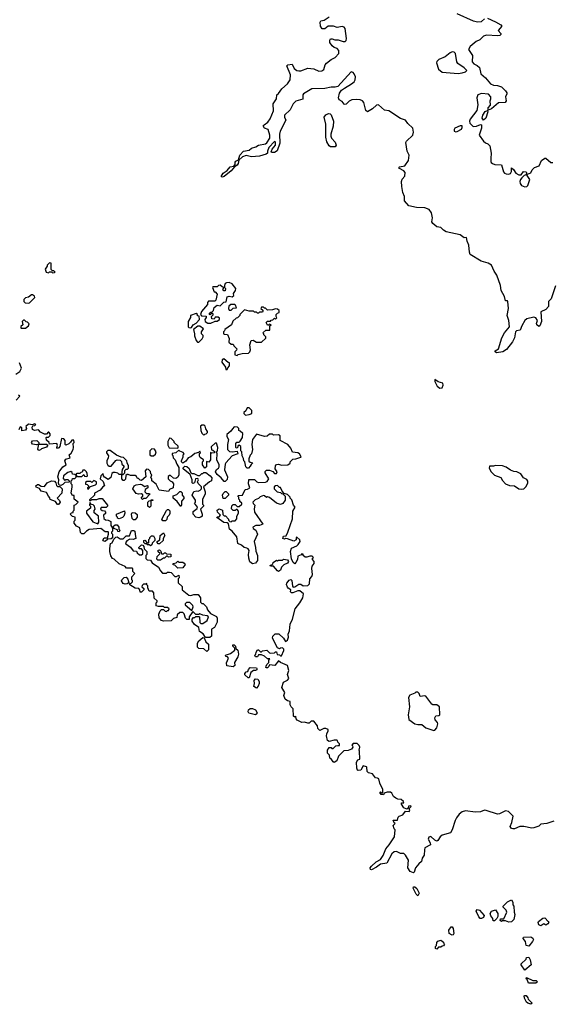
# Model space of a CAD drawing. Extents: x 2380107 to 2585170, y 384273 to 546161.
# Tile 259 of 331: x 2540329 to 2545598, y 437022 to 446791. Entities that reach past the tile are written whole.
import ezdxf

# ---------------------------------------------------------------- set-up
doc = ezdxf.new("R2010")
doc.units = 0

msp = doc.modelspace()

# ---------------------------------------------------------------- linework, layer by layer
at = {"layer": '0CON05XD'}
for points in [[(2542895, 446060), (2542926, 446105), (2542985, 446153.3), (2543010.8, 446195), (2543012.9, 446245), (2542977.5, 446332.5), (2542986.2, 446343.8), (2543028.3, 446348.3), (2543051.2, 446305), (2543075, 446287.5), (2543095, 446282), (2543115, 446284), (2543185, 446310), (2543245, 446302.5), (2543295, 446281.5), (2543325, 446281.9), (2543342.5, 446295), (2543358.2, 446341.8), (2543371.1, 446358.9), (2543415.6, 446394.4), (2543455, 446414), (2543493.3, 446455), (2543493.3, 446485), (2543475, 446503.3), (2543445, 446513.3), (2543425, 446532.5), (2543404.1, 446564.1), (2543403.6, 446586.4), (2543410.7, 446599.3), (2543425, 446600), (2543451.7, 446591.7), (2543485, 446591.2), (2543533.9, 446573.9), (2543555.8, 446574.2), (2543565.8, 446585), (2543567.1, 446605), (2543555, 446703.3), (2543545, 446715.6), (2543525, 446722.9), (2543475, 446713.8), (2543440, 446725), (2543385, 446726.7), (2543355, 446700), (2543328.3, 446698.3), (2543310, 446725), (2543308.8, 446765), (2543315, 446780), (2543346.7, 446786.7), (2543395, 446817.5)], [(2544662.7, 446852.7), (2544825, 446778.8), (2544869.1, 446769.1), (2544905, 446774.3), (2544935, 446798)], [(2544965, 446804.3), (2545045, 446768.8), (2545098.3, 446738.3), (2545107.5, 446725), (2545072.5, 446685), (2545096.7, 446655), (2545096.7, 446645), (2545086.7, 446635), (2545065, 446630), (2544956.8, 446636.8), (2544925, 446628.2), (2544888.5, 446591.5), (2544855, 446573.3), (2544794.2, 446525), (2544778.8, 446495), (2544815.7, 446435.7), (2544815, 446372.5), (2544832.1, 446352.1), (2544865, 446336), (2544885.5, 446315.5), (2544900, 446255), (2544945, 446213.3), (2544995, 446154.4), (2545025, 446140.5), (2545065, 446139.1), (2545103.7, 446123.7), (2545145.5, 446085.6), (2545156.7, 446065), (2545158, 446055), (2545144.2, 446025), (2545152, 445985), (2545140.3, 445969.7), (2545075.8, 445964.2), (2545005, 445906.7), (2544971.7, 445891.7), (2544973.8, 445915), (2544996.4, 445943.6), (2544993, 445987), (2545000, 446005), (2544997.5, 446025), (2544975, 446052.5), (2544908.1, 446058.1), (2544870, 446045), (2544860, 446015), (2544871.8, 445945), (2544861.8, 445888.2), (2544793.3, 445805), (2544786.7, 445785), (2544790, 445765), (2544825, 445730), (2544857, 445733), (2544895, 445750), (2544907.5, 445747.5), (2544906.7, 445715), (2544883.3, 445645), (2544925.8, 445585.8), (2544945, 445570), (2544970.7, 445560.7), (2544989.6, 445539.5), (2545003.8, 445465), (2544997.5, 445415), (2544997.5, 445385), (2545003.3, 445375), (2545015, 445363.8), (2545040, 445355), (2545105, 445350), (2545125, 445280), (2545135, 445268), (2545151.7, 445261.7), (2545175, 445258.8), (2545192.5, 445265), (2545202.5, 445285), (2545205, 445320), (2545222.5, 445305), (2545247.1, 445267.1), (2545275, 445251.4), (2545299.2, 445250.8), (2545324.1, 445285.9), (2545345, 445282.5), (2545352.5, 445275), (2545348.3, 445251.7), (2545330, 445245), (2545305, 445222.5), (2545292, 445205), (2545288, 445185), (2545291.2, 445165), (2545303.8, 445145), (2545335, 445131.9), (2545355, 445134.4), (2545366.2, 445145), (2545386.2, 445205), (2545360, 445245), (2545361.7, 445258.3), (2545395, 445270), (2545409.6, 445300.5), (2545432.5, 445325)], [(2544675, 446257.1), (2544715, 446264), (2544747, 446273), (2544760, 446285), (2544735, 446312.5), (2544672.5, 446355), (2544663.6, 446373.6), (2544648.6, 446455), (2544635, 446468.1), (2544615, 446470.6), (2544595, 446462.5), (2544545, 446423.8), (2544482.5, 446395), (2544463.3, 446375), (2544461.7, 446361.7), (2544478.8, 446298.8), (2544515, 446270.8), (2544675, 446257.1)], [(2545639.7, 444150.3), (2545598, 444022), (2545570, 443995), (2545570, 443945), (2545543.8, 443915), (2545496.1, 443893.9), (2545500, 443795), (2545485, 443752.5), (2545475, 443746.7), (2545455, 443763.3), (2545452.9, 443775), (2545462, 443805), (2545445, 443832), (2545425, 443838.6), (2545355, 443823.3), (2545336.7, 443805), (2545305.4, 443754.6), (2545288.5, 443711.5), (2545255, 443704.2), (2545244.2, 443695), (2545232.5, 443635), (2545213.5, 443595), (2545155, 443517.5), (2545117.5, 443495), (2545056.4, 443486.4), (2545042.5, 443495), (2545042.5, 443505), (2545076.1, 443523.9), (2545108.9, 443635), (2545135.5, 443685), (2545182.9, 443745), (2545179.1, 443805), (2545162, 443855), (2545174, 443925), (2545167.5, 443995), (2545165, 444000), (2545145, 444000), (2545133.8, 444045), (2545102.5, 444105), (2545094.4, 444155), (2545059.4, 444255), (2545032.5, 444295), (2545005.8, 444355), (2544973.8, 444375), (2544903.3, 444395), (2544795, 444460), (2544786.2, 444485), (2544782.5, 444555), (2544763.3, 444595), (2544758.3, 444628.3), (2544735, 444627.5), (2544695, 444656.7), (2544556.3, 444686.3), (2544531.2, 444701.2), (2544505, 444730.4), (2544465, 444736.9), (2544425, 444769.2), (2544413.1, 444785), (2544420, 444825), (2544411.5, 444875), (2544388, 444908), (2544345, 444924.6), (2544263.6, 444926.4), (2544185.7, 444945), (2544144.6, 444995), (2544144.6, 445035), (2544127.1, 445075), (2544115.3, 445135), (2544114.7, 445185.3), (2544121.2, 445208.8), (2544145, 445238), (2544148.9, 445275), (2544135, 445290.8), (2544092.5, 445315), (2544087.5, 445325), (2544095, 445332.5), (2544145, 445340.8), (2544184.5, 445395), (2544188.7, 445445), (2544171.3, 445485), (2544156.9, 445573.1), (2544162.9, 445587.1), (2544225, 445646), (2544232.7, 445675), (2544224.4, 445714.4), (2544175, 445760), (2544153.6, 445793.6), (2544105, 445810), (2543988.8, 445885), (2543945, 445894), (2543885, 445945.6), (2543865, 445944.3), (2543825, 445907.5), (2543775, 445877.5), (2543760.4, 445890.5), (2543739.4, 445969.4), (2543725.6, 445985.6), (2543705, 445994.2), (2543665, 445999.2), (2543622.5, 445995), (2543595, 445982.9), (2543565, 445952.5), (2543555, 445949.2), (2543545, 445954.2), (2543525, 445978.5), (2543496.6, 445996.6), (2543490, 446015), (2543499.2, 446060.8), (2543519.5, 446090.5), (2543547.4, 446112.6), (2543616.6, 446153.4), (2543644.3, 446175), (2543654.5, 446195), (2543656.5, 446225), (2543645, 446253.8), (2543635, 446265.7), (2543615, 446272.5), (2543481.2, 446128.8), (2543455, 446121.8), (2543415, 446121.8), (2543355, 446107.7), (2543225, 446104.7), (2543143.3, 446056.7), (2543136.9, 446045), (2543135, 446002.5), (2543065, 445982), (2543040, 445955), (2543011.4, 445895), (2542955, 445842.5), (2542954, 445825), (2542965.8, 445795), (2542909.4, 445685), (2542904.5, 445655), (2542907.8, 445565), (2542879.7, 445490.3), (2542855, 445471.9), (2542824.5, 445474.5), (2542820.8, 445480.8), (2542832.5, 445507.5), (2542865.8, 445545), (2542866, 445575), (2542855, 445582.5), (2542797.7, 445522.3), (2542786.1, 445486.1), (2542784, 445465), (2542771.2, 445455), (2542705, 445435.8), (2542625, 445430.8), (2542575, 445441.9), (2542538.3, 445431.7), (2542501.7, 445398.3), (2542495, 445362.5), (2542485, 445346.7), (2542458.3, 445331.7), (2542425, 445291.2), (2542355, 445234), (2542335, 445227.5), (2542327.5, 445235), (2542345, 445266.7), (2542386.4, 445293.6), (2542415, 445330), (2542453, 445337), (2542463.3, 445355), (2542463.9, 445376.1), (2542472.5, 445387.5), (2542498.3, 445401.7), (2542512, 445445), (2542546.7, 445485), (2542602.7, 445497.3), (2542626.7, 445515), (2542670.5, 445529.5), (2542695, 445545.8), (2542765, 445558.9), (2542779.6, 445570.4), (2542808.8, 445615), (2542810, 445645), (2542790.5, 445700.5), (2542756.7, 445715), (2542743.9, 445736.1), (2542751.2, 445748.8), (2542790, 445775), (2542812.7, 445807.3), (2542844.3, 445885), (2542840.8, 445955), (2542874, 446005), (2542878.8, 446045), (2542895, 446060)], [(2543408.3, 445528.3), (2543395, 445540), (2543375, 445580), (2543363.8, 445625), (2543362.5, 445755), (2543347.5, 445825), (2543363.6, 445846.4), (2543390.7, 445859.3), (2543405, 445857.5), (2543415, 445847.5), (2543438.8, 445785), (2543436.4, 445733.6), (2543412.5, 445655), (2543412.5, 445635), (2543420, 445615), (2543457, 445577), (2543467.5, 445545), (2543455, 445530), (2543408.3, 445528.3)], [(2544925, 445792.5), (2544914, 445815), (2544921.2, 445845), (2544941.7, 445878.3), (2544965, 445890), (2544968, 445875), (2544950, 445815), (2544925, 445792.5)], [(2544653, 445677), (2544665, 445680), (2544706.7, 445705), (2544715, 445720), (2544715, 445737.5), (2544695, 445738.8), (2544643.8, 445715), (2544635, 445700), (2544636.7, 445685), (2544653, 445677)], [(2545432.5, 445325), (2545479.3, 445340.7), (2545502.5, 445395), (2545533.6, 445416.4), (2545545, 445416.7), (2545595, 445374), (2545615, 445373.8)], [(2540655, 444280), (2540675, 444282.5), (2540680, 444285), (2540668.3, 444298.3), (2540655, 444300), (2540641.7, 444311.7), (2540640, 444375), (2540625, 444380), (2540600, 444355), (2540600, 444345), (2540583, 444317), (2540590, 444285), (2540615, 444280), (2540625, 444290), (2540645, 444290), (2540655, 444280)], [(2542195, 443778.8), (2542225, 443780), (2542265, 443800), (2542285, 443800), (2542310, 443815), (2542308.3, 443828.3), (2542295, 443840), (2542265, 443840), (2542255, 443820), (2542235, 443822.5), (2542230, 443845), (2542248.3, 443861.7), (2542248.3, 443868.3), (2542235, 443880), (2542218.3, 443861.7), (2542210, 443865), (2542211.7, 443878.3), (2542225, 443890), (2542238.3, 443891.7), (2542250, 443905), (2542257.5, 443935), (2542285, 443957.5), (2542317, 443953), (2542353, 443987), (2542375, 443990), (2542385, 444040), (2542405, 444047.5), (2542435, 444042.5), (2542450, 444055), (2542447.5, 444075), (2542466.7, 444103.3), (2542472.5, 444125), (2542435, 444170), (2542405, 444182.5), (2542378.3, 444181.7), (2542367, 444173), (2542360, 444155), (2542360, 444135), (2542370, 444125), (2542365, 444100), (2542351.7, 444101.7), (2542343, 444113), (2542350, 444125), (2542348.3, 444138.3), (2542335, 444140), (2542315, 444157.5), (2542300, 444155), (2542285, 444140), (2542245, 444140), (2542240, 444135), (2542255, 444090), (2542265, 444090), (2542287, 444067), (2542271.7, 444008.3), (2542261.7, 443998.3), (2542201.7, 443998.3), (2542190, 443985), (2542190, 443965), (2542130, 443895), (2542120, 443865), (2542132.5, 443852.5), (2542178.3, 443848.3), (2542177.5, 443835), (2542162.5, 443817.5), (2542166.7, 443795), (2542195, 443778.8)], [(2540415, 443977.5), (2540425, 443983.3), (2540480, 444035), (2540476.4, 444046.4), (2540455, 444060), (2540445, 444062.5), (2540415, 444037.5), (2540385, 444032.5), (2540370, 444015), (2540370, 443995), (2540383, 443983), (2540415, 443977.5)], [(2542425, 443910), (2542445, 443930), (2542478.3, 443931.7), (2542468.3, 443958.3), (2542460, 443965), (2542423.3, 443966.7), (2542403, 443947), (2542400, 443925), (2542405, 443910), (2542425, 443910)], [(2542025, 443732.5), (2542033, 443737), (2542047.5, 443765), (2542079.3, 443780.7), (2542110, 443815), (2542108.3, 443848.3), (2542091.7, 443851.7), (2542090, 443865), (2542077, 443877), (2542023.3, 443856.7), (2542022.5, 443835), (2542000, 443795), (2542000, 443745), (2542006.4, 443736.4), (2542025, 443732.5)], [(2542485, 443460), (2542495, 443470), (2542535, 443480), (2542597, 443483), (2542610, 443495), (2542617.5, 443515), (2542610, 443565), (2542621.7, 443608.3), (2542641.7, 443611.7), (2542675, 443590), (2542725, 443592.5), (2542768.3, 443631.7), (2542770, 443645), (2542750, 443665), (2542750, 443675), (2542740, 443685), (2542768.3, 443711.7), (2542808.3, 443711.7), (2542810, 443755), (2542820, 443765), (2542805, 443770), (2542795, 443760), (2542785, 443760), (2542773, 443787), (2542785, 443800), (2542815, 443800), (2542821.7, 443808.3), (2542838.3, 443811.7), (2542855, 443830), (2542865, 443820), (2542878.3, 443831.7), (2542870, 443845), (2542870, 443865), (2542885, 443880), (2542900, 443885), (2542900, 443905), (2542885, 443920), (2542865, 443922.5), (2542835, 443912.5), (2542785, 443910), (2542765, 443930), (2542755, 443930), (2542745, 443940), (2542725, 443940), (2542720, 443925), (2542738.3, 443908.3), (2542740, 443895), (2542735, 443890), (2542705, 443890), (2542695, 443880), (2542685, 443880), (2542675, 443890), (2542655, 443890), (2542647.5, 443897.5), (2542605, 443897.5), (2542558.3, 443911.7), (2542510, 443865), (2542510, 443855), (2542488.3, 443831.7), (2542475, 443830), (2542441.7, 443798.3), (2542430, 443765), (2542361.7, 443718.3), (2542360, 443705), (2542350, 443695), (2542350, 443675), (2542355, 443670), (2542388.3, 443668.3), (2542406.4, 443626.4), (2542403, 443593), (2542425, 443570), (2542445, 443570), (2542450, 443555), (2542480, 443525), (2542478.3, 443511.7), (2542460, 443495), (2542460, 443465), (2542485, 443460)], [(2540385, 443730), (2540416.4, 443753.6), (2540421.7, 443771.7), (2540405, 443790), (2540393, 443793), (2540375, 443810), (2540365, 443810), (2540352.5, 443795), (2540360, 443765), (2540341.7, 443748.3), (2540340, 443735), (2540345, 443730), (2540385, 443730)], [(2542105, 443590), (2542136.4, 443623.6), (2542147.5, 443645), (2542147, 443657), (2542132.5, 443675), (2542132.5, 443695), (2542150, 443725), (2542115, 443750), (2542095, 443750), (2542053.3, 443716.7), (2542062.5, 443675), (2542060, 443655), (2542078.3, 443608.3), (2542091.7, 443591.7), (2542105, 443590)], [(2540290, 443275), (2540329.3, 443300.7), (2540347.5, 443335), (2540327.5, 443385)], [(2542385, 443320), (2542391.7, 443338.3), (2542410, 443355), (2542410, 443385), (2542395, 443390), (2542353.3, 443426.7), (2542337.5, 443415), (2542333, 443393), (2542370, 443345), (2542371.7, 443321.7), (2542385, 443320)], [(2544495, 443136.7), (2544515, 443140), (2544528, 443165), (2544523.3, 443185), (2544476.7, 443196.7), (2544445, 443220), (2544445, 443200), (2544467.5, 443155), (2544495, 443136.7)], [(2540293.8, 443015), (2540330, 443055), (2540317, 443067)], [(2542568.3, 442868.3), (2542605, 442872.5), (2542630, 442885), (2542630, 442915), (2542605, 442940), (2542585, 442940), (2542569.3, 442910.7), (2542550, 442895), (2542550, 442885), (2542568.3, 442868.3)], [(2541070, 442095), (2541070, 442075), (2541021.7, 442028.3), (2541021.7, 442021.7), (2541035, 442020), (2541045, 442030), (2541095, 442030), (2541115, 442040), (2541145, 442040), (2541200, 441975), (2541200, 441965), (2541185, 441950), (2541135, 441950), (2541130, 441935), (2541145, 441920), (2541168.3, 441918.3), (2541180, 441905), (2541178.3, 441891.7), (2541160, 441875), (2541161.7, 441841.7), (2541178.3, 441828.3), (2541207, 441827), (2541231.7, 441811.7), (2541233, 441773), (2541250, 441745), (2541250, 441715), (2541240, 441705), (2541240, 441695), (2541250, 441685), (2541248.3, 441651.7), (2541235, 441640), (2541201.7, 441638.3), (2541177, 441613), (2541155, 441620), (2541153, 441627), (2541165, 441650), (2541198.3, 441651.7), (2541210, 441685), (2541210, 441705), (2541205, 441710), (2541175, 441710), (2541131.7, 441741.7), (2541018.3, 441731.7), (2540990, 441715), (2540965, 441690), (2540945, 441690), (2540933, 441703), (2540925, 441750), (2540892.5, 441765), (2540870, 441795), (2540870, 441815), (2540880, 441825), (2540880, 441855), (2540851.7, 441861.7), (2540830, 441885), (2540841.7, 441898.3), (2540858.3, 441901.7), (2540860, 441915), (2540870, 441925), (2540870, 441975), (2540885, 441980), (2540910, 442005), (2540870, 442035), (2540870, 442070), (2540851.7, 442071.7), (2540837.5, 442095), (2540850, 442155), (2540850, 442175), (2540840, 442185), (2540840, 442215), (2540850, 442225), (2540851.7, 442238.3), (2540875, 442240), (2540888.3, 442251.7), (2540890, 442270), (2540875, 442280), (2540851.7, 442281.7), (2540848.3, 442298.3), (2540835, 442310), (2540805, 442297.5), (2540763.6, 442266.4), (2540758.3, 442238.3), (2540775, 442220), (2540785, 442230), (2540805, 442230), (2540820, 442215), (2540818.3, 442201.7), (2540775, 442200), (2540755, 442180), (2540735, 442170), (2540721.7, 442171.7), (2540712.5, 442192.5), (2540717.5, 442225), (2540707.5, 442255), (2540720, 442305), (2540756.1, 442353.9), (2540790, 442375), (2540777.5, 442415), (2540785, 442430), (2540830, 442445), (2540820, 442475), (2540839.3, 442490.7), (2540857.5, 442525), (2540862.5, 442545), (2540860, 442585), (2540870, 442595), (2540865, 442620), (2540845, 442620), (2540831.7, 442598.3), (2540817, 442583), (2540785, 442570), (2540780, 442575), (2540780, 442615), (2540765, 442632.5), (2540743, 442637), (2540727.5, 442555), (2540718.3, 442541.7), (2540705, 442537.5), (2540697.5, 442545), (2540702.5, 442565), (2540697.5, 442585), (2540625, 442580), (2540620, 442595), (2540595, 442620), (2540590, 442645), (2540595, 442650), (2540615, 442647.5), (2540632.5, 442665), (2540631.7, 442681.7), (2540618.3, 442698.3), (2540611.7, 442698.3), (2540595, 442680), (2540575, 442680), (2540535, 442697.5), (2540515, 442722.5), (2540474.1, 442714.1), (2540456.4, 442726.4), (2540453, 442747), (2540460, 442760), (2540480, 442765), (2540490, 442775), (2540475, 442780), (2540455, 442770), (2540415, 442777.5), (2540390, 442755), (2540397.5, 442735), (2540385, 442717.5), (2540351.7, 442711.7), (2540350, 442745), (2540335, 442750), (2540319.3, 442720.7)], [(2542897.7, 440697.7), (2542942.5, 440655), (2542965, 440622.5), (2542982.5, 440635), (2542992.5, 440665), (2542990, 440695), (2543003.6, 440726.4), (2543008.8, 440795), (2543033.8, 440845), (2543058, 440945), (2543105.8, 441004.2), (2543136.7, 441055), (2543142.5, 441095), (2543105, 441124.2), (2543085, 441122.9), (2543035, 441103.3), (2543022, 441105), (2543014.5, 441115), (2543015.8, 441135.8), (2542990.4, 441150.4), (2542982.2, 441162.2), (2542974.3, 441185.7), (2542977.9, 441202.1), (2542999.1, 441230.9), (2543015, 441237.1), (2543027.8, 441227.8), (2543032.4, 441172.4), (2543040.4, 441160.5), (2543055, 441163.1), (2543095, 441190.9), (2543115, 441189.4), (2543140, 441175), (2543185, 441178.8), (2543202.5, 441195), (2543203.3, 441245), (2543225, 441267.5), (2543231.2, 441285), (2543223.3, 441345), (2543229.3, 441370.7), (2543247.5, 441395), (2543247.5, 441415), (2543230, 441435), (2543231.7, 441448.3), (2543240, 441455), (2543228.3, 441468.3), (2543205, 441470), (2543175, 441457.5), (2543158.3, 441458.3), (2543140, 441475), (2543138.3, 441488.3), (2543125, 441490), (2543118.3, 441481.7), (2543085, 441470), (2543082.5, 441435), (2543067.5, 441405), (2543055, 441393.3), (2543040, 441405), (2543022.5, 441442.5), (2543013.3, 441515), (2543023.6, 441546.4), (2543075, 441570), (2543090, 441585), (2543110, 441615), (2543105, 441630), (2543075, 441657.5), (2543070, 441655), (2543068.3, 441631.7), (2543045, 441617.5), (2542985, 441640), (2542965, 441642.5), (2542955, 441637.5), (2542937.5, 441645), (2542945, 441667.5), (2542969.3, 441670.7), (2542987.5, 441705), (2543031.7, 441838.3), (2543037.5, 441915), (2543060, 441955), (2543043, 441973), (2543027, 442027), (2543010, 442045), (2543010, 442055), (2542985, 442080), (2542951.7, 442091.7), (2542931.7, 442111.7), (2542915, 442150), (2542905, 442150), (2542885, 442170), (2542863, 442167), (2542850, 442155), (2542850, 442135), (2542880, 442105), (2542915, 442100), (2542925, 442090), (2542938.3, 442088.3), (2542960, 442065), (2542960, 442025), (2542938.3, 441991.7), (2542915, 441982.5), (2542875, 441993.3), (2542805, 442050), (2542785, 442057.5), (2542775, 442050), (2542757, 442067), (2542745, 442070), (2542713, 442057), (2542695, 442040), (2542661.7, 442028.3), (2542640, 442005), (2542641.7, 441991.7), (2542660, 441975), (2542653.3, 441936.7), (2542657.5, 441905), (2542740, 441785), (2542706.4, 441773.6), (2542668.3, 441771.7), (2542640, 441755), (2542641.7, 441741.7), (2542670, 441725), (2542687.5, 441685), (2542652.5, 441615), (2542666.7, 441555), (2542668.3, 441518.3), (2542687.5, 441475), (2542687.5, 441425), (2542665, 441397.5), (2542635, 441393.3), (2542611.7, 441411.7), (2542600.7, 441449.3), (2542596.7, 441485), (2542602.5, 441525), (2542595, 441540), (2542579.3, 441549.3), (2542553, 441553), (2542527, 441577), (2542490, 441595), (2542481.7, 441661.7), (2542436.4, 441716.4), (2542410, 441735), (2542398.3, 441788.3), (2542385, 441800), (2542353, 441803), (2542281.7, 441851.7), (2542285, 441860), (2542305, 441860), (2542320, 441875), (2542290, 441905), (2542287.5, 441925), (2542305, 441936.7), (2542340, 441925), (2542341.7, 441881.7), (2542355, 441870), (2542368.3, 441868.3), (2542400, 441835), (2542400, 441825), (2542411.7, 441811.7), (2542425, 441810), (2542435, 441820), (2542465, 441820), (2542481.7, 441838.3), (2542482.5, 441865), (2542497.5, 441895), (2542497.5, 441915), (2542485, 441930), (2542475, 441930), (2542465, 441920), (2542445, 441920), (2542428.3, 441938.3), (2542433, 441967), (2542445, 441980), (2542465, 441980), (2542485, 441960), (2542505, 441960), (2542530, 441985), (2542530, 441995), (2542511.7, 442011.7), (2542510, 442025), (2542500, 442035), (2542500, 442055), (2542490, 442065), (2542495, 442070), (2542537, 442073), (2542565, 442130), (2542587, 442133), (2542610, 442145), (2542597.5, 442185), (2542601.7, 442228.3), (2542655, 442230), (2542680, 442205), (2542695, 442200), (2542765, 442202.5), (2542781.7, 442208.3), (2542797.5, 442235), (2542762.5, 442295), (2542763, 442307), (2542775, 442322.5), (2542805, 442322.5), (2542837, 442307), (2542855, 442290), (2542875, 442290), (2542880, 442305), (2542862.5, 442335), (2542863.3, 442365), (2542875, 442377.5), (2542895, 442382.5), (2542925, 442372.5), (2542987, 442373), (2543008.3, 442391.7), (2543010, 442405), (2543035, 442430), (2543065, 442432.5), (2543115, 442450), (2543117.5, 442455), (2543102.5, 442485), (2543085, 442493.3), (2543031.7, 442501.7), (2543015, 442540), (2542986.4, 442576.4), (2542910, 442615), (2542911.7, 442661.7), (2542895, 442672.5), (2542845, 442670), (2542835, 442680), (2542805, 442680), (2542781.7, 442658.3), (2542755, 442656.7), (2542675, 442680), (2542637.5, 442625), (2542630, 442575), (2542637.5, 442525), (2542627, 442483), (2542615, 442470), (2542600, 442435), (2542601.7, 442411.7), (2542615, 442400), (2542640, 442395), (2542621.7, 442378.3), (2542615, 442360), (2542597, 442343), (2542585, 442340), (2542570, 442355), (2542560, 442405), (2542550, 442415), (2542547, 442437), (2542533, 442463), (2542530, 442505), (2542520, 442515), (2542520, 442555), (2542505, 442570), (2542491.7, 442558.3), (2542488.3, 442541.7), (2542475, 442540), (2542470, 442545), (2542470, 442585), (2542481.7, 442598.3), (2542505, 442600), (2542515, 442610), (2542537.5, 442645), (2542540, 442685), (2542515, 442710), (2542500, 442715), (2542500, 442735), (2542488.3, 442748.3), (2542455, 442750), (2542437, 442733), (2542423, 442707), (2542383, 442677), (2542382.5, 442655), (2542397.5, 442625), (2542387.5, 442575), (2542390, 442525), (2542408.3, 442508.3), (2542435, 442502.5), (2542485, 442510), (2542490, 442485), (2542436.2, 442463.8), (2542372.5, 442395), (2542365, 442380), (2542357.5, 442325), (2542390, 442255), (2542385, 442230), (2542365, 442210), (2542355, 442210), (2542326.4, 442246.4), (2542285, 442277.5), (2542270, 442305), (2542280.7, 442329.3), (2542299.3, 442340.7), (2542307.5, 442355), (2542307.5, 442375), (2542282.5, 442425), (2542287.5, 442485), (2542280, 442505), (2542290, 442515), (2542292.5, 442545), (2542278.3, 442588.3), (2542265, 442590), (2542228.3, 442551.7), (2542231.7, 442521.7), (2542245, 442520), (2542258.3, 442508.3), (2542260, 442495), (2542235, 442490), (2542221.7, 442498.3), (2542220, 442425), (2542205, 442400), (2542181.7, 442408.3), (2542180, 442355), (2542165, 442340), (2542140, 442375), (2542140, 442405), (2542150, 442415), (2542150, 442425), (2542117, 442447), (2542110.7, 442460.7), (2542112.5, 442487.5), (2542120, 442495), (2542115, 442510), (2542101.7, 442498.3), (2542063.9, 442486.1), (2542026.1, 442453.9), (2542000, 442445), (2541975, 442410), (2541945, 442390), (2541933, 442403), (2541932.5, 442415), (2541950, 442455), (2541950, 442475), (2541960, 442485), (2541948.3, 442498.3), (2541915, 442510), (2541905, 442520), (2541877, 442493), (2541841.7, 442488.3), (2541840, 442475), (2541847.5, 442467.5), (2541850, 442445), (2541870, 442425), (2541885, 442380), (2541907, 442347), (2541907.5, 442275), (2541896.4, 442253.6), (2541875, 442240), (2541853, 442243), (2541825, 442270), (2541815, 442270), (2541801.7, 442258.3), (2541800, 442235), (2541820, 442215), (2541840, 442205), (2541852.5, 442185), (2541850, 442145), (2541815, 442130), (2541805, 442110), (2541711.7, 442121.7), (2541683, 442183), (2541640, 442215), (2541640, 442235), (2541630, 442245), (2541640, 442275), (2541630, 442285), (2541627, 442307), (2541607, 442327), (2541585, 442330), (2541572.5, 442315), (2541580, 442255), (2541535, 442220), (2541523, 442223), (2541505, 442240), (2541495, 442240), (2541488.3, 442258.3), (2541475, 442270), (2541428.3, 442268.3), (2541405, 442280), (2541395, 442280), (2541381.7, 442268.3), (2541378.3, 442231.7), (2541365, 442220), (2541355, 442220), (2541340, 442235), (2541340, 442280), (2541315, 442280), (2541301.7, 442291.7), (2541275, 442300), (2541255, 442300), (2541243, 442287), (2541230.7, 442249.3), (2541205, 442230), (2541170.7, 442250.7), (2541160, 442265), (2541155, 442290), (2541133, 442267), (2541127.5, 442235), (2541155, 442210), (2541170, 442165), (2541153.6, 442156.4), (2541126.7, 442123.3), (2541070, 442095)], [(2542155, 442670), (2542165, 442680), (2542178.3, 442681.7), (2542190, 442695), (2542190, 442705), (2542175, 442730), (2542168.3, 442758.3), (2542157, 442767), (2542135, 442767.5), (2542122.5, 442757.5), (2542123.6, 442713.6), (2542135, 442690), (2542155, 442670)], [(2540518.3, 442518.3), (2540508.3, 442528.3), (2540520, 442580), (2540496.7, 442573.3), (2540455, 442580), (2540447.5, 442595), (2540457, 442613), (2540500, 442615), (2540520, 442595), (2540520, 442580), (2540595, 442580), (2540608.3, 442568.3), (2540595, 442550), (2540546.4, 442533.6), (2540535, 442522.5), (2540518.3, 442518.3)], [(2541895, 442540), (2541900, 442545), (2541898.3, 442558.3), (2541860, 442595), (2541860, 442605), (2541830, 442635), (2541815, 442637.5), (2541797.5, 442605), (2541798.3, 442568.3), (2541811.7, 442541.7), (2541895, 442540)], [(2541355, 442280), (2541370, 442295), (2541371.7, 442318.3), (2541385, 442330), (2541398.3, 442331.7), (2541407, 442343), (2541407.5, 442365), (2541393, 442393), (2541390, 442415), (2541357, 442447), (2541335, 442450), (2541289.3, 442469.3), (2541225, 442516.7), (2541203, 442517), (2541190, 442505), (2541190, 442495), (2541207.5, 442465), (2541207, 442443), (2541192.5, 442415), (2541192.5, 442392.5), (2541201.7, 442371.7), (2541215, 442360), (2541235, 442360), (2541283, 442417), (2541295, 442422.5), (2541325, 442420), (2541337, 442407), (2541341.7, 442381.7), (2541360, 442365), (2541360, 442355), (2541343, 442327), (2541340, 442305), (2541340, 442280), (2541355, 442280)], [(2541655, 442462.5), (2541675, 442480), (2541680, 442505), (2541665, 442530), (2541638.3, 442531.7), (2541620, 442515), (2541620, 442475), (2541633, 442463), (2541655, 442462.5)], [(2540995, 442260), (2541000, 442265), (2540997, 442287), (2540990, 442305), (2540975, 442320), (2540955, 442320), (2540948.3, 442301.7), (2540935, 442300), (2540925, 442290), (2540895, 442290), (2540890, 442285), (2540890, 442270), (2540905, 442260), (2540945, 442260), (2540965, 442280), (2540971.7, 442261.7), (2540995, 442260)], [(2542105, 441850), (2542076.4, 441856.4), (2542050, 441885), (2542049.3, 441910.7), (2542088.3, 441941.7), (2542090, 441955), (2542063, 441993), (2542070, 442005), (2542070, 442025), (2542037.5, 442075), (2542055, 442110), (2542085, 442117.5), (2542097.5, 442112.5), (2542118.3, 442121.7), (2542130, 442135), (2542130, 442155), (2542098.3, 442188.3), (2542092.5, 442205), (2542100, 442225), (2542095, 442240), (2542070, 442235), (2542060, 442195), (2542045, 442190), (2542040, 442195), (2542037, 442227), (2542018.3, 442278.3), (2541950, 442335), (2541950, 442345), (2541965, 442360), (2541986.7, 442356.7), (2542008.3, 442338.3), (2542021.7, 442301.7), (2542035, 442290), (2542055, 442290), (2542095, 442270), (2542115, 442270), (2542135, 442290), (2542145, 442290), (2542155, 442300), (2542175, 442300), (2542217.5, 442265), (2542232.5, 442245), (2542230, 442215), (2542210, 442205), (2542150, 442155), (2542167, 442107), (2542167.5, 442085), (2542140, 442035), (2542140, 441985), (2542150, 441975), (2542150, 441965), (2542120, 441935), (2542136.7, 441885), (2542136.2, 441865), (2542125, 441853.8), (2542105, 441850)], [(2545305, 442133.8), (2545325, 442137.5), (2545347.5, 442155), (2545366.4, 442193.6), (2545367, 442213), (2545355, 442230), (2545324.1, 442244.1), (2545295, 442286.7), (2545256.4, 442306.4), (2545228.3, 442308.3), (2545195, 442320), (2545150.7, 442350.7), (2545115, 442363.3), (2545045, 442367.5), (2545025, 442360), (2544985, 442360), (2544983, 442343), (2545003.6, 442303.6), (2545035, 442272.5), (2545099.3, 442249.3), (2545115, 442220), (2545145, 442187.5), (2545185, 442170), (2545235, 442166.7), (2545275, 442136.7), (2545305, 442133.8)], [(2540715, 441980), (2540705, 441980), (2540685, 442010), (2540631.7, 442031.7), (2540628.3, 442048.3), (2540613, 442063), (2540595, 442100), (2540541.7, 442111.7), (2540525, 442140), (2540491.7, 442151.7), (2540490, 442165), (2540505, 442180), (2540515, 442180), (2540543, 442163), (2540575, 442160), (2540600, 442195), (2540645, 442216.7), (2540673, 442213), (2540687, 442197), (2540695, 442170), (2540705, 442160), (2540728.3, 442158.3), (2540750, 442135), (2540747, 442093), (2540700, 442045), (2540725, 442020), (2540730, 442005), (2540715, 441980)], [(2541005, 442130), (2541031.7, 442158.3), (2541080, 442175), (2541090, 442185), (2541090, 442205), (2541065, 442220), (2541045, 442200), (2541035, 442210), (2540995, 442210), (2540981.7, 442198.3), (2540981.7, 442181.7), (2540998.3, 442178.3), (2541010, 442165), (2541010, 442155), (2541000, 442145), (2541005, 442130)], [(2541545, 442030), (2541532.5, 442045), (2541550, 442065), (2541548.3, 442078.3), (2541537.5, 442087.5), (2541505, 442082.5), (2541485, 442090), (2541450, 442135), (2541463.6, 442166.4), (2541485, 442177.5), (2541525, 442182.5), (2541547, 442177), (2541565, 442160), (2541595, 442170), (2541600, 442165), (2541600, 442145), (2541571.7, 442128.3), (2541570, 442105), (2541585, 442090), (2541615, 442090), (2541620, 442085), (2541578.3, 442041.7), (2541555, 442040), (2541545, 442030)], [(2541925, 441960), (2541889.3, 442009.3), (2541850, 442045), (2541851.7, 442068.3), (2541885, 442080), (2541915, 442110), (2541925, 442110), (2541938.3, 442098.3), (2541940, 442075), (2541957.5, 442055), (2541955, 442040), (2541932.5, 442015), (2541931.7, 441978.3), (2541925, 441960)], [(2542365, 442040), (2542345, 442040), (2542340, 442075), (2542345, 442090), (2542365, 442110), (2542375, 442110), (2542398.3, 442088.3), (2542400, 442075), (2542365, 442040)], [(2541615, 441950), (2541600, 441965), (2541600, 442005), (2541611.7, 442018.3), (2541630, 442020), (2541631.7, 442028.3), (2541645, 442030), (2541648.3, 442021.7), (2541630, 442020), (2541630, 441965), (2541615, 441950)], [(2541105, 441790), (2541112.5, 441805), (2541110, 441865), (2541068.3, 441898.3), (2541068.3, 441921.7), (2541077.5, 441935), (2541070, 441965), (2541058.3, 441978.3), (2541041.7, 441981.7), (2541025, 442000), (2541020, 441975), (2541030, 441965), (2541030, 441945), (2540990, 441915), (2540992.5, 441895), (2541055, 441810), (2541105, 441790)], [(2541315, 441840), (2541300, 441845), (2541300, 441855), (2541290, 441865), (2541290, 441885), (2541368.3, 441918.3), (2541370, 441895), (2541360, 441865), (2541347, 441853), (2541315, 441840)], [(2541748.3, 441818.3), (2541737.5, 441835), (2541785, 441920), (2541795, 441930), (2541805, 441930), (2541817, 441917), (2541817, 441893), (2541810, 441875), (2541790, 441855), (2541787, 441833), (2541775, 441820), (2541748.3, 441818.3)], [(2541458.3, 441828.3), (2541443, 441843), (2541437.5, 441885), (2541445, 441900), (2541475, 441897.5), (2541491.7, 441881.7), (2541492.5, 441855), (2541475, 441830), (2541458.3, 441828.3)], [(2542215, 440660), (2542171.7, 440661.7), (2542148.3, 440698.3), (2542111.7, 440721.7), (2542105, 440760), (2542061.7, 440791.7), (2542040, 440825), (2542040, 440845), (2542051.7, 440858.3), (2542065, 440860), (2542075, 440870), (2542105, 440870), (2542110, 440865), (2542115, 440810), (2542125, 440800), (2542145, 440800), (2542188.3, 440831.7), (2542200, 440865), (2542187, 440877), (2542143, 440883), (2542115, 440897.5), (2542105, 440890), (2542075, 440890), (2542045, 440920), (2542010, 440865), (2542008.3, 440841.7), (2541985, 440840), (2541973, 440853), (2541960, 440895), (2541945, 440910), (2541915, 440910), (2541890, 440885), (2541885, 440860), (2541855, 440850), (2541831.7, 440828.3), (2541755, 440822.5), (2541735, 440830), (2541710, 440855), (2541708.3, 440891.7), (2541720, 440925), (2541735, 440940), (2541755, 440940), (2541771.7, 440921.7), (2541785, 440920), (2541795, 440930), (2541805, 440930), (2541810, 440945), (2541795, 440960), (2541765, 440960), (2541755, 440970), (2541705, 440967.5), (2541680, 440975), (2541680, 441005), (2541690, 441015), (2541690, 441025), (2541663, 441053), (2541660, 441105), (2541645, 441120), (2541611.7, 441121.7), (2541600, 441155), (2541600, 441175), (2541590, 441185), (2541588.3, 441198.3), (2541575, 441190), (2541555, 441190), (2541541.7, 441178.3), (2541540, 441165), (2541558.3, 441148.3), (2541560, 441135), (2541535, 441110), (2541521.7, 441111.7), (2541520, 441135), (2541508.3, 441148.3), (2541475, 441152.5), (2541420, 441185), (2541421.7, 441198.3), (2541435, 441200), (2541447, 441213), (2541447, 441227), (2541440, 441235), (2541440, 441265), (2541470, 441295), (2541450, 441315), (2541450, 441345), (2541445, 441350), (2541388.3, 441348.3), (2541375, 441367.5), (2541313.3, 441393.3), (2541265, 441440), (2541250, 441445), (2541233, 441473), (2541222.5, 441515), (2541223.3, 441545), (2541230, 441595), (2541245, 441600), (2541261.7, 441638.3), (2541281.7, 441658.3), (2541295, 441660), (2541325, 441640), (2541355, 441640), (2541385, 441670), (2541418.3, 441671.7), (2541438.3, 441721.7), (2541461.7, 441721.7), (2541470, 441715), (2541472.5, 441685), (2541480, 441645), (2541455, 441632.5), (2541421.7, 441638.3), (2541390.7, 441619.3), (2541378.3, 441601.7), (2541380.7, 441590.7), (2541426.4, 441556.4), (2541455, 441520), (2541488.3, 441518.3), (2541491.7, 441501.7), (2541515, 441480), (2541535, 441480), (2541548.3, 441491.7), (2541550, 441525), (2541535, 441540), (2541511.7, 441541.7), (2541510, 441555), (2541535, 441580), (2541548.3, 441578.3), (2541560, 441565), (2541561.7, 441541.7), (2541590, 441515), (2541590, 441485), (2541580, 441475), (2541580, 441445), (2541591.7, 441431.7), (2541625, 441430), (2541643.6, 441403.6), (2541705, 441360), (2541723, 441323), (2541745, 441300), (2541785, 441300), (2541795, 441310), (2541815, 441310), (2541830, 441305), (2541868.3, 441268.3), (2541881.7, 441268.3), (2541905, 441280), (2541910, 441255), (2541900, 441245), (2541900, 441205), (2541938.3, 441168.3), (2541940, 441135), (2542005, 441080), (2542025, 441077.5), (2542055, 441087.5), (2542098.3, 441088.3), (2542120, 441055), (2542121.7, 441011.7), (2542135, 441000), (2542148.3, 440998.3), (2542180, 440965), (2542190, 440935), (2542220, 440900), (2542280.7, 440870.7), (2542287, 440853), (2542287.5, 440815), (2542258.3, 440761.7), (2542230, 440745), (2542230, 440675), (2542215, 440660)], [(2541315, 441710), (2541301.7, 441711.7), (2541298.3, 441728.3), (2541261.7, 441741.7), (2541260, 441765), (2541275, 441780), (2541295, 441780), (2541310, 441755), (2541310, 441735), (2541320, 441725), (2541315, 441710)], [(2541625, 441570), (2541615, 441580), (2541595, 441580), (2541585, 441590), (2541571.7, 441591.7), (2541560, 441605), (2541560, 441625), (2541568.3, 441628.3), (2541591.7, 441601.7), (2541605, 441600), (2541610, 441605), (2541610, 441635), (2541620, 441645), (2541620, 441655), (2541635, 441670), (2541655, 441670), (2541670, 441645), (2541670, 441625), (2541641.7, 441598.3), (2541638.3, 441581.7), (2541625, 441570)], [(2541715, 441590), (2541701.7, 441591.7), (2541690, 441605), (2541690, 441615), (2541718.3, 441631.7), (2541722.5, 441675), (2541755, 441700), (2541767.5, 441675), (2541750, 441645), (2541750, 441625), (2541715, 441590)], [(2541698.3, 441428.3), (2541688.3, 441438.3), (2541690, 441465), (2541720, 441495), (2541701.7, 441511.7), (2541701.7, 441528.3), (2541715, 441530), (2541728.3, 441518.3), (2541735, 441490), (2541755, 441490), (2541765, 441500), (2541775, 441500), (2541785, 441490), (2541828.3, 441488.3), (2541828.3, 441461.7), (2541805, 441460), (2541795, 441470), (2541785, 441470), (2541765, 441450), (2541755, 441450), (2541725, 441430), (2541698.3, 441428.3)], [(2542895, 441317.5), (2542885, 441322.5), (2542845, 441370), (2542815, 441370), (2542811.7, 441378.3), (2542828.3, 441381.7), (2542838.3, 441391.7), (2542840, 441405), (2542875, 441430), (2542885, 441420), (2542895, 441430), (2542935, 441430), (2542945, 441440), (2542985, 441433.3), (2542993.8, 441415), (2542985, 441397.5), (2542947, 441383), (2542925, 441360), (2542915, 441330), (2542905, 441322.5), (2542895, 441317.5)], [(2541895, 441350), (2541868.3, 441378.3), (2541851.7, 441381.7), (2541850, 441395), (2541878.3, 441401.7), (2541895, 441420), (2541905, 441410), (2541945, 441407.5), (2541959.3, 441399.3), (2541967.5, 441385), (2541945, 441352.5), (2541895, 441350)], [(2541375, 441190), (2541355, 441197.5), (2541337.5, 441225), (2541340, 441235), (2541363, 441257), (2541385, 441260), (2541401.7, 441241.7), (2541410, 441205), (2541395, 441192.5), (2541375, 441190)], [(2542035, 440930), (2542050, 440965), (2542045, 440980), (2542015, 441010), (2541981.7, 441008.3), (2541970, 440995), (2541970, 440985), (2542035, 440930)], [(2542185, 440522.5), (2542155, 440547.5), (2542103, 440553), (2542090, 440565), (2542092.5, 440605), (2542103, 440627), (2542145, 440660), (2542158.3, 440658.3), (2542175, 440620), (2542200, 440595), (2542199.3, 440540.7), (2542185, 440522.5)], [(2545625, 438838), (2545553, 438817), (2545495, 438810), (2545475, 438790), (2545425, 438772.5), (2545405, 438770), (2545325, 438786.7), (2545285, 438786.7), (2545235, 438762.5), (2545217, 438763), (2545205, 438767.5), (2545190, 438785), (2545208.8, 438825), (2545219.3, 438889.3), (2545175, 438936.7), (2545145, 438941.2), (2545085, 438911.2), (2545065, 438908.8), (2544953.6, 438946.4), (2544935, 438948.8), (2544895, 438933.5), (2544845, 438927.5), (2544749.2, 438940.8), (2544715, 438932), (2544685, 438908.8), (2544657.9, 438872.1), (2544644.2, 438845), (2544617.3, 438752.7), (2544597.8, 438722.2), (2544515, 438701.2), (2544496.7, 438685), (2544475, 438647.5), (2544465, 438642.5), (2544445, 438650), (2544405, 438686.7), (2544385, 438680), (2544379.2, 438659.2), (2544396.7, 438625), (2544400, 438605), (2544346.4, 438573.6), (2544340, 438555), (2544339.6, 438500.5), (2544317.3, 438472.7), (2544310.7, 438439.3), (2544285, 438416.7), (2544253.3, 438375), (2544240, 438335), (2544231.7, 438328.3), (2544200.7, 438340.7), (2544177.5, 438375), (2544183, 438453), (2544152.5, 438502.5), (2544135, 438520), (2544105, 438517.5), (2544065, 438537.5), (2544040, 438535), (2544017.5, 438515), (2543968.3, 438421.7), (2543905, 438412.5), (2543865, 438382.5), (2543815, 438357.5), (2543805, 438360), (2543803.3, 438375), (2543815, 438392.5), (2543862.5, 438435), (2543905, 438457.5), (2543930.8, 438499.2), (2543957.5, 438565), (2543992.5, 438605), (2544042.5, 438685), (2544050, 438755), (2544041.7, 438761.7), (2544030, 438795), (2544050, 438815), (2544041.7, 438821.7), (2544031.7, 438848.3), (2544075, 438850), (2544081.7, 438878.3), (2544091.7, 438888.3), (2544128.3, 438901.7), (2544151.7, 438938.3), (2544190, 438935), (2544197.5, 438945), (2544190, 438965), (2544210, 438985), (2544205, 438990), (2544181.7, 438988.3), (2544178.3, 438971.7), (2544165, 438960), (2544135, 438972.5), (2544113.6, 439006.4), (2544115, 439020), (2544137.5, 439022.5), (2544132.5, 439035), (2544110, 439055), (2544077, 439057), (2544056.4, 439066.4), (2544033.3, 439083.3), (2544017.3, 439117.3), (2544005.8, 439125.8), (2543972.5, 439127.5), (2543941.7, 439118.3), (2543935, 439100), (2543913.6, 439103.6), (2543900, 439125), (2543905, 439130), (2543915, 439120), (2543928.3, 439121.7), (2543930, 439155), (2543897.5, 439215), (2543888.3, 439258.3), (2543877, 439267), (2543855, 439270), (2543825, 439307.5), (2543785, 439317.5), (2543773, 439333), (2543770, 439375), (2543765, 439380), (2543733, 439387), (2543710, 439345), (2543685, 439342.5), (2543677, 439347), (2543670, 439365), (2543667.5, 439425), (2543681.7, 439448.3), (2543700, 439455), (2543697.5, 439535), (2543692.5, 439545), (2543700, 439575), (2543695, 439590), (2543675, 439610), (2543635, 439610), (2543620, 439595), (2543628.3, 439588.3), (2543630, 439575), (2543616.4, 439553.6), (2543585, 439540), (2543541.7, 439538.3), (2543487.5, 439485), (2543473, 439437), (2543445, 439422.5), (2543435, 439427.5), (2543416.4, 439456.4), (2543402.5, 439465), (2543400, 439495), (2543380, 439515), (2543380, 439545), (2543395, 439570), (2543415, 439570), (2543421.7, 439561.7), (2543435, 439560), (2543461.7, 439588.3), (2543481.7, 439591.7), (2543498.3, 439591.7), (2543500, 439605), (2543481.7, 439621.7), (2543478.3, 439638.3), (2543471.7, 439641.7), (2543445, 439642.5), (2543395, 439630), (2543379.3, 439639.3), (2543371.2, 439685), (2543373.6, 439706.4), (2543387.5, 439735), (2543385, 439750), (2543365, 439760), (2543345, 439760), (2543305, 439740), (2543285, 439760), (2543280, 439785), (2543245, 439830), (2543218.3, 439831.7), (2543197, 439813), (2543185, 439810), (2543151.7, 439821.7), (2543125, 439817.5), (2543080.7, 439840.7), (2543070, 439855), (2543065, 439880), (2543055, 439870), (2543041.7, 439881.7), (2543040, 439955), (2543020, 439975), (2543010, 439995), (2543010, 440025), (2542983, 440033), (2542961.2, 440051.2), (2542947.5, 440085), (2542957, 440117), (2542926.7, 440165), (2542942.5, 440217.5), (2542985, 440237.5), (2542997.5, 440255), (2542982.5, 440295), (2542997.5, 440335), (2542983, 440383), (2542913, 440413), (2542895, 440430), (2542857, 440383), (2542805, 440390), (2542800, 440375), (2542785, 440360), (2542775, 440360), (2542770, 440365), (2542773, 440377), (2542780, 440395), (2542800, 440415), (2542800, 440435), (2542808.3, 440448.3), (2542785, 440450), (2542757, 440477), (2542725, 440490), (2542695, 440490), (2542685, 440470), (2542665, 440470), (2542660, 440485), (2542670, 440495), (2542673, 440517), (2542685, 440540), (2542695, 440540), (2542715, 440520), (2542725, 440520), (2542735, 440530), (2542777, 440537), (2542805, 440510), (2542815, 440507.5), (2542855, 440510), (2542865, 440520), (2542875, 440520), (2542881.7, 440491.7), (2542905, 440490), (2542915, 440480), (2542925, 440480), (2542947, 440533), (2542947, 440547), (2542935, 440560), (2542913, 440557), (2542905, 440550), (2542885, 440560), (2542833.3, 440655), (2542837.5, 440675), (2542861.7, 440698.3), (2542897.7, 440697.7)], [(2542445, 440370), (2542381.7, 440381.7), (2542378.3, 440411.7), (2542400, 440455), (2542388.3, 440468.3), (2542371.7, 440471.7), (2542370, 440485), (2542418.3, 440501.7), (2542460, 440535), (2542460, 440555), (2542440, 440575), (2542441.7, 440588.3), (2542455, 440590), (2542467.5, 440575), (2542471.7, 440551.7), (2542490, 440535), (2542497.5, 440495), (2542491.7, 440468.3), (2542457.5, 440415), (2542460, 440385), (2542445, 440370)], [(2542605, 440260), (2542595, 440260), (2542561.7, 440291.7), (2542560, 440305), (2542575, 440320), (2542590, 440325), (2542597.5, 440345), (2542615, 440362.5), (2542675, 440360), (2542680, 440355), (2542678.3, 440341.7), (2542667, 440333), (2542645, 440332.5), (2542620, 440315), (2542605, 440260)], [(2542675, 440160), (2542650, 440175), (2542657.5, 440205), (2542652.5, 440235), (2542665, 440250), (2542688.3, 440248.3), (2542702.5, 440225), (2542702.5, 440205), (2542691.7, 440178.3), (2542675, 440160)], [(2544435, 439738.8), (2544445, 439742), (2544464.3, 439765), (2544474.1, 439804.1), (2544468.8, 439818.8), (2544446, 439845), (2544443.3, 439865), (2544455, 439883.8), (2544485, 439886.7), (2544493.3, 439895), (2544490, 439975), (2544465, 439993.3), (2544425.6, 439994.4), (2544415, 440000), (2544355, 440078), (2544345, 440082.5), (2544300, 440075), (2544287, 440107), (2544275, 440120), (2544255, 440120), (2544245, 440110), (2544195, 440090), (2544182.5, 440065), (2544193.3, 439975), (2544180.8, 439895), (2544186.4, 439846.4), (2544245, 439806.2), (2544275, 439798), (2544315, 439797.5), (2544354.5, 439764.5), (2544435, 439738.8)], [(2542665, 439893.3), (2542601.2, 439911.2), (2542593.3, 439925), (2542597.5, 439945), (2542615, 439956.7), (2542635, 439956.7), (2542665, 439942.5), (2542682.5, 439915), (2542680, 439905), (2542665, 439893.3)], [(2544275, 438100), (2544260, 438115), (2544230, 438175), (2544233, 438187), (2544247, 438187), (2544265, 438170), (2544287.5, 438125), (2544275, 438100)], [(2545178.3, 437838.3), (2545145, 437850), (2545115, 437850), (2545105, 437842.5), (2545090, 437855), (2545095, 437870), (2545128.3, 437871.7), (2545157.5, 437935), (2545152.5, 437955), (2545120, 437985), (2545120, 437995), (2545165, 438037.5), (2545205, 438060), (2545217, 438037), (2545218.3, 438008.3), (2545226.7, 437995), (2545230, 437935), (2545237.5, 437915), (2545227, 437863), (2545205, 437840), (2545178.3, 437838.3)], [(2544905, 437873.8), (2544892.5, 437875), (2544879.3, 437889.3), (2544852.5, 437945), (2544865, 437962.5), (2544887.7, 437957.7), (2544933.3, 437905), (2544925.9, 437884.1), (2544905, 437873.8)], [(2545035, 437850), (2545021.7, 437851.7), (2545017.5, 437875), (2544999.3, 437899.3), (2544993.3, 437925), (2545005, 437947.5), (2545045, 437960), (2545070, 437925), (2545070, 437895), (2545060, 437875), (2545035, 437850)], [(2545495, 437802.5), (2545475, 437810), (2545467.5, 437835), (2545472.5, 437845), (2545515, 437877.5), (2545535, 437880), (2545567.5, 437845), (2545572.5, 437835), (2545565, 437820), (2545545, 437807.5), (2545525, 437820), (2545495, 437802.5)], [(2544615, 437707.5), (2544587.5, 437725), (2544583, 437757), (2544605, 437790), (2544615, 437790), (2544626.7, 437775), (2544632.5, 437725), (2544625, 437712.5), (2544615, 437707.5)], [(2544465, 437570), (2544450, 437575), (2544450, 437595), (2544460, 437605), (2544463, 437637), (2544475, 437650), (2544505, 437660), (2544528.3, 437638.3), (2544531.7, 437621.7), (2544540, 437615), (2544528.3, 437601.7), (2544515, 437600), (2544505, 437590), (2544481.7, 437588.3), (2544465, 437570)], [(2545375, 437600), (2545350, 437605), (2545342.5, 437645), (2545320, 437675), (2545322.5, 437687.5), (2545395, 437692.5), (2545415, 437680), (2545422.5, 437665), (2545413.6, 437646.4), (2545375, 437600)], [(2545335, 437360), (2545300, 437415), (2545300, 437425), (2545348.3, 437471.7), (2545351.7, 437488.3), (2545375, 437490), (2545390, 437465), (2545400, 437415), (2545335, 437360)], [(2545371.7, 437231.7), (2545358.3, 437268.3), (2545350, 437275), (2545351.7, 437288.3), (2545415, 437260), (2545448.3, 437258.3), (2545460, 437245), (2545445, 437232.5), (2545371.7, 437231.7)], [(2545395, 437022.5), (2545365, 437032.5), (2545352.5, 437045), (2545333, 437083), (2545330, 437105), (2545335, 437110), (2545348.3, 437108.3), (2545367, 437087), (2545370, 437075), (2545410, 437035), (2545395, 437022.5)]]:
    msp.add_lwpolyline(points, dxfattribs=at)

doc.saveas('drawing.dxf')
